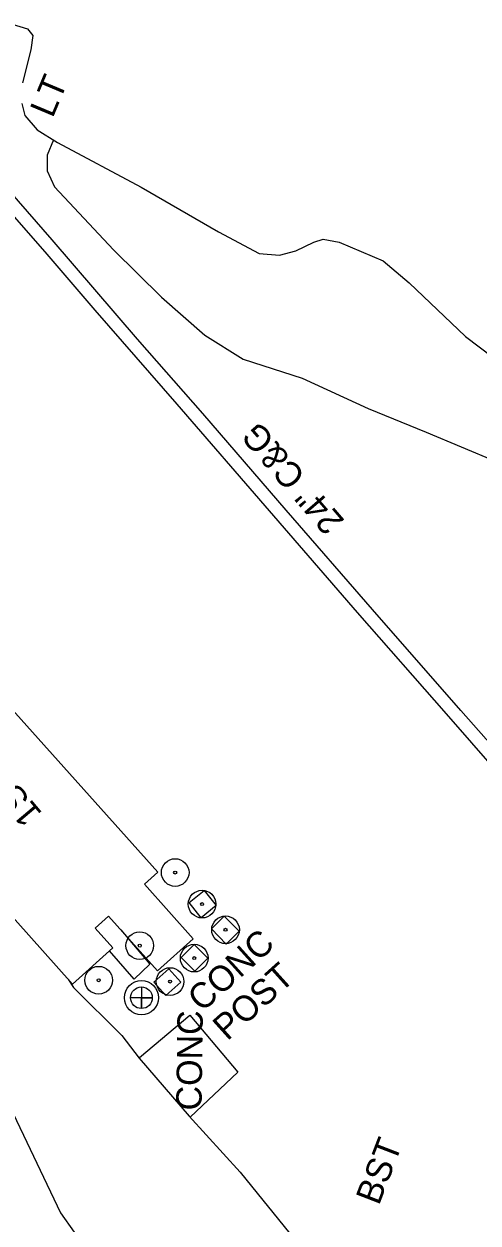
# Model space of a CAD drawing. Extents: x 945964 to 948456, y 631061 to 636061.
# Drawn here: x 947489.3 to 947560.8, y 634197.5 to 634386.2 of the extents above; entities that cross this region are included whole.
import ezdxf

# ---------------------------------------------------------------- set-up
doc = ezdxf.new("R2010")
doc.units = 0
for name, color, linetype in [('Exist Building', 7, 'Continuous'), ('Exist Building Text', 7, 'Continuous'), ('Exist Other Culture Area Outline', 7, 'Continuous'), ('Exist Other Culture Area Outline Text', 7, 'Continuous'), ('Exist Other Culture Located Object CELL', 7, 'Continuous'), ('Exist Roads Change in Surface', 7, 'Continuous'), ('Exist Roads Change in Surface Text', 7, 'Continuous'), ('Exist Roads Curbs', 7, 'Continuous'), ('Exist Roads Curbs Text', 7, 'Continuous'), ('Exist Roads EOP Other', 7, 'Continuous'), ('Exist Roads EOP Other Text', 7, 'Continuous'), ('Exist Roads Soil', 7, 'Continuous'), ('Exist Utilities Power Pole Text', 7, 'Continuous'), ('Exist Utilities Sanitary Sewer Manhole CELL', 7, 'Continuous'), ('Exist Vegetation Hedge Row', 7, 'Continuous')]:
    doc.layers.add(name, color=color, linetype=linetype)

# ---------------------------------------------------------------- blocks, each defined once
blk = doc.blocks.new('EXIST UTILITIES SANITARY SEWER MANHOLE')
at = {"layer": 'Exist Utilities Sanitary Sewer Manhole CELL'}
blk.add_lwpolyline([(0, 0.0342), (0, -0.0342), (0, 0), (0.0342, 0), (-0.0342, 0)], dxfattribs=at)
for radius in [0.0539, 0.0342]:
    blk.add_circle((0, 0), radius, dxfattribs=at)

msp = doc.modelspace()

# ---------------------------------------------------------------- linework, layer by layer
at = {"layer": 'Exist Building'}
msp.add_lwpolyline([(947510.33, 634252.68), (947480.67, 634285.75), (947481.48, 634286.47), (947459.16, 634311.35), (947441.75, 634295.74), (947464.96, 634269.86), (947465.42, 634270.28), (947496.9, 634235.09), (947503.25, 634240.77), (947500.47, 634243.89), (947502.59, 634245.78), (947510.27, 634237.18), (947515.93, 634242.23), (947508.25, 634250.82)], close=True, dxfattribs=at)
at = {"layer": 'Exist Other Culture Area Outline'}
for points in [[(947515.29, 634247.9), (947517.67, 634249.8), (947519.56, 634247.44), (947517.18, 634245.53)], [(947518.78, 634243.77), (947520.81, 634245.77), (947523.15, 634243.39), (947521.12, 634241.39)], [(947518.23, 634239.15), (947516.19, 634237.09), (947514.01, 634239.24), (947516.05, 634241.31)], [(947512.1, 634237.5), (947509.73, 634235.39), (947511.62, 634233.27), (947513.99, 634235.37)]]:
    msp.add_lwpolyline(points, close=True, dxfattribs=at)
msp.add_lwpolyline([(947504.51, 634243.63), (947509.11, 634238.24), (947506.6, 634235.86), (947502.73, 634240.31)], dxfattribs=at)
for points in [[(947502.74, 633551.84), (947491.43, 633598.35), (947481.81, 633655.47), (947473.42, 633706.38), (947465.97, 633751.69), (947457.82, 633800.26), (947449.82, 633849.21), (947440.92, 633903.16), (947434.15, 633943.61), (947423.94, 634005.84), (947416.66, 634047.81), (947408.17, 634100.43), (947401.63, 634128.51), (947390.02, 634166.53), (947375.97, 634204.38), (947358.86, 634250.48), (947349.29, 634283.79), (947346.49, 634302.94), (947347.33, 634323.73), (947349.56, 634350.73), (947351.79, 634371.96), (947352.04, 634380.41)], [(947498.1, 633549.11), (947485.93, 633597.25), (947475.95, 633654.8), (947467.52, 633705.53), (947460.23, 633750.52), (947452.1, 633799.7), (947443.77, 633849.62), (947435.12, 633902.3), (947428.36, 633943.07), (947418.1, 634004.56), (947410.76, 634048.74), (947402.29, 634099.82), (947395.78, 634127.82), (947384.42, 634164.9), (947370.55, 634202.66), (947354.33, 634246.12), (947343.66, 634281.62), (947340.62, 634293.86), (947329.49, 634297.96), (947319.27, 634301.42)]]:
    msp.add_spline(points, degree=3, dxfattribs=at)
at = {"layer": 'Exist Other Culture Located Object CELL'}
for centre, radius in [((947513.08, 634252.64), 2.18), ((947513.08, 634252.64), 0.24), ((947517.32, 634247.67), 2.18), ((947517.32, 634247.67), 0.24), ((947521.01, 634243.63), 2.18), ((947507.5, 634241.14), 2.18), ((947521.01, 634243.63), 0.24), ((947507.5, 634241.14), 0.24), ((947516.08, 634239.17), 2.18), ((947501.03, 634235.69), 2.18), ((947512.28, 634235.48), 2.18), ((947516.08, 634239.17), 0.24), ((947501.03, 634235.69), 0.24), ((947512.28, 634235.48), 0.24)]:
    msp.add_circle(centre, radius, dxfattribs=at)
at = {"layer": 'Exist Roads Change in Surface'}
msp.add_lwpolyline([(947507.45, 634223.54), (947515.4, 634230.21), (947522.94, 634221.24), (947515.43, 634214.14)], dxfattribs=at)
at = {"layer": 'Exist Roads Curbs'}
msp.add_lwpolyline([(947585.46, 634247.07), (947576.8, 634256.87), (947566.08, 634269.1), (947558.11, 634278.14), (947544.18, 634294.06), (947530.56, 634309.66), (947517.42, 634324.9), (947507.14, 634336.62), (947493.68, 634352.24), (947481.98, 634365.6), (947475.79, 634372.93), (947463.92, 634361.46), (947457.37, 634368.23), (947461.5, 634372.67), (947465.14, 634375.98), (947467.69, 634378.21), (947471.52, 634380.35)], dxfattribs=at)
at = {"layer": 'Exist Roads EOP Other'}
for points in [[(947487.4, 634386.21), (947489.81, 634385.43), (947490.64, 634384.39), (947490.33, 634382.16), (947489.04, 634376.97)], [(947488.91, 634373.68), (947489.39, 634371.83), (947491.34, 634369.54), (947494.53, 634367.56), (947507.72, 634360.51), (947519.91, 634353.47), (947526.3, 634350.08), (947529.54, 634349.84), (947532.11, 634350.53), (947534.95, 634351.89), (947536.42, 634352.35), (947538.91, 634351.85), (947545.85, 634348.93), (947549.93, 634345.45), (947558.82, 634337.02), (947567.42, 634330.53)], [(947474.9, 634371.09), (947483.3, 634360.83), (947492.85, 634349.99), (947500.43, 634341.18), (947513.36, 634326.35), (947527.91, 634309.6), (947541.78, 634293.55), (947555.76, 634277.64), (947567.38, 634264.34), (947578.03, 634252.2), (947584.34, 634244.96)], [(947496.29, 634235.76), (947497.07, 634234.54), (947504.65, 634226.99), (947507.43, 634223.44), (947515.28, 634214.27), (947523.3, 634205.49), (947532.05, 634194.74), (947540.9, 634184.62), (947548.48, 634174.8), (947557.48, 634163.01)]]:
    msp.add_lwpolyline(points, dxfattribs=at)
at = {"layer": 'Exist Roads Soil'}
msp.add_lwpolyline([(947493.9, 634368), (947492.92, 634365.56), (947492.93, 634363.11), (947494.04, 634360.57), (947503.35, 634350.67), (947510.95, 634343.22), (947517.74, 634337.24), (947523.81, 634333.43), (947533.1, 634330.45), (947543.49, 634325.7), (947552.63, 634321.97), (947563.66, 634317.34), (947573.77, 634312.97), (947582, 634308.82), (947591.03, 634304.56)], dxfattribs=at)
at = {"layer": 'Exist Vegetation Hedge Row'}
msp.add_lwpolyline([(947477.93, 634234.43), (947487.01, 634215.8), (947495.02, 634199.08), (947499.31, 634192.98), (947501.48, 634188.04), (947502.5, 634177.1), (947504.29, 634163.3), (947503.6, 634158.11), (947501.02, 634155.39), (947492.86, 634154.03), (947483.57, 634154.52), (947478.97, 634156.63), (947477.01, 634159.81), (947477.72, 634164.09), (947479, 634169.02), (947479.86, 634174.4), (947479.88, 634180.61), (947477.3, 634184.82), (947472.76, 634186.87), (947464.73, 634190.96), (947461.37, 634194.63)], dxfattribs=at)

# ---------------------------------------------------------------- block references
at = {"layer": 'Exist Utilities Sanitary Sewer Manhole CELL', "xscale": 50, "yscale": 50}
msp.add_blockref('EXIST UTILITIES SANITARY SEWER MANHOLE', (947507.77, 634232.94), dxfattribs=at)

# ---------------------------------------------------------------- texts
at = {"layer": 'Exist Building Text'}
msp.add_text('1SBKBUS', height=4, rotation=130.1688, dxfattribs=at).set_placement((947492.26, 634261.96))
at = {"layer": 'Exist Other Culture Area Outline Text'}
for s, p in [('CONC', (947517.31, 634230.54)), ('POST', (947521.28, 634226.04))]:
    msp.add_text(s, height=4, rotation=42.0346, dxfattribs=at).set_placement(p)
at = {"layer": 'Exist Roads Change in Surface Text'}
msp.add_text('CONC', height=4, rotation=89.191, dxfattribs=at).set_placement((947517.23, 634215.17))
at = {"layer": 'Exist Roads Curbs Text'}
msp.add_text('24" C&G', height=4, rotation=130.778, dxfattribs=at).set_placement((947539.89, 634308.03))
at = {"layer": 'Exist Roads EOP Other Text'}
msp.add_text('BST', height=4, rotation=68.961, dxfattribs=at).set_placement((947545.17, 634200.12))
at = {"layer": 'Exist Utilities Power Pole Text'}
msp.add_text('LT', height=4, rotation=67.2265, dxfattribs=at).set_placement((947493.77, 634371.29))

doc.saveas('drawing.dxf')
